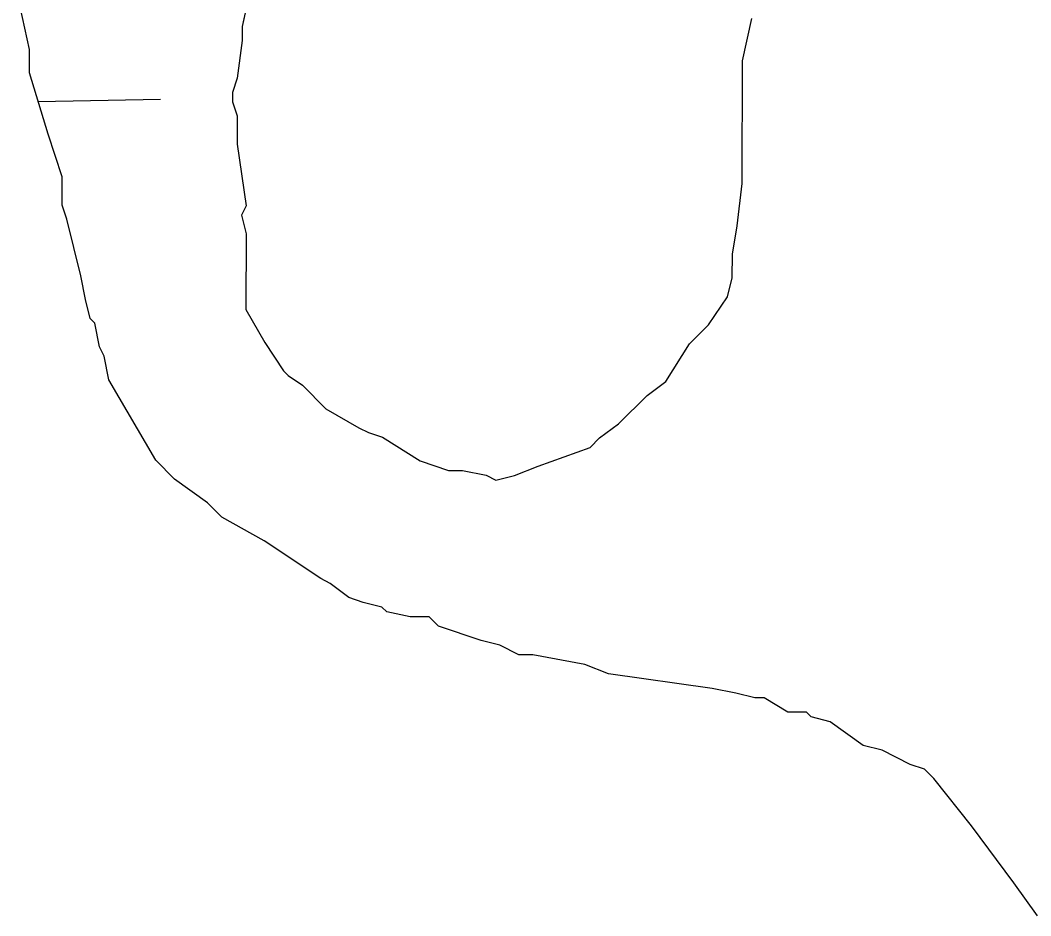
# Model space of a CAD drawing. Extents: x 3887375 to 3925618, y 296674 to 322633.
# Drawn here: x 3915828.6 to 3916018.8, y 312236.3 to 312405 of the extents above; entities that cross this region are included whole.
import ezdxf

# ---------------------------------------------------------------- set-up
doc = ezdxf.new("R2010")
doc.units = 0
doc.layers.add('V-TOPO-SHOR', color=7, linetype='Continuous')
doc.layers.add('V-WETL-SWMP', color=7, linetype='Continuous')

msp = doc.modelspace()

# ---------------------------------------------------------------- linework, layer by layer
at = {"layer": 'V-TOPO-SHOR'}
for p, q in [((3915872.11, 312411.81), (3915870.31, 312403.82)), ((3915830.31, 312399.49), (3915828.55, 312407.5)), ((3915964.49, 312397.33), (3915966.29, 312405.32)), ((3915870.31, 312403.82), (3915870.3, 312401.15)), ((3915830.29, 312395.05), (3915830.31, 312399.49)), ((3915870.3, 312401.15), (3915869.39, 312394.05)), ((3915964.42, 312374.22), (3915964.49, 312397.33)), ((3915833.81, 312383.49), (3915830.29, 312395.05)), ((3915869.39, 312394.05), (3915868.5, 312391.39)), ((3915868.5, 312391.39), (3915868.49, 312389.61)), ((3915868.49, 312389.61), (3915869.37, 312386.94)), ((3915869.37, 312386.94), (3915869.36, 312381.61)), ((3915836.46, 312375.48), (3915833.81, 312383.49)), ((3915869.36, 312381.61), (3915871.1, 312370.05)), ((3915836.44, 312370.15), (3915836.46, 312375.48)), ((3915963.51, 312366.23), (3915964.42, 312374.22)), ((3915837.32, 312367.48), (3915836.44, 312370.15)), ((3915871.1, 312370.05), (3915870.21, 312368.28)), ((3915839.96, 312356.81), (3915837.32, 312367.48)), ((3915870.21, 312368.28), (3915871.08, 312364.72)), ((3915962.6, 312360.9), (3915963.51, 312366.23)), ((3915871.08, 312364.72), (3915871.04, 312350.5)), ((3915962.59, 312356.45), (3915962.6, 312360.9)), ((3915840.83, 312352.37), (3915839.96, 312356.81)), ((3915961.69, 312352.9), (3915962.59, 312356.45)), ((3915841.71, 312348.81), (3915840.83, 312352.37)), ((3915958.12, 312347.58), (3915961.69, 312352.9)), ((3915871.04, 312350.5), (3915874.58, 312344.27)), ((3915842.6, 312347.92), (3915841.71, 312348.81)), ((3915843.47, 312343.47), (3915842.6, 312347.92)), ((3915954.56, 312344.04), (3915958.12, 312347.58)), ((3915844.36, 312341.69), (3915843.47, 312343.47)), ((3915874.58, 312344.27), (3915878.12, 312338.93)), ((3915950.09, 312336.94), (3915954.56, 312344.04)), ((3915845.23, 312337.25), (3915844.36, 312341.69)), ((3915878.12, 312338.93), (3915879, 312338.04)), ((3915854.08, 312322.11), (3915845.23, 312337.25)), ((3915879, 312338.04), (3915881.66, 312336.25)), ((3915946.53, 312334.29), (3915950.09, 312336.94)), ((3915881.66, 312336.25), (3915886.09, 312331.79)), ((3915941.18, 312328.97), (3915946.53, 312334.29)), ((3915886.09, 312331.79), (3915892.3, 312328.22)), ((3915892.3, 312328.22), (3915894.08, 312327.33)), ((3915894.08, 312327.33), (3915896.74, 312326.43)), ((3915937.62, 312326.31), (3915941.18, 312328.97)), ((3915896.74, 312326.43), (3915903.84, 312321.97)), ((3915935.84, 312324.54), (3915937.62, 312326.31)), ((3915926.05, 312321.02), (3915935.84, 312324.54)), ((3915857.62, 312318.55), (3915854.08, 312322.11)), ((3915903.84, 312321.97), (3915909.17, 312320.18)), ((3915909.17, 312320.18), (3915911.83, 312320.17)), ((3915911.83, 312320.17), (3915916.27, 312319.27)), ((3915921.6, 312319.25), (3915926.05, 312321.02)), ((3915863.83, 312314.09), (3915857.62, 312318.55)), ((3915916.27, 312319.27), (3915918.05, 312318.37)), ((3915918.05, 312318.37), (3915921.6, 312319.25)), ((3915866.48, 312311.41), (3915863.83, 312314.09)), ((3915874.47, 312306.95), (3915866.48, 312311.41)), ((3915885.11, 312299.81), (3915874.47, 312306.95)), ((3915886.89, 312298.91), (3915885.11, 312299.81)), ((3915890.43, 312296.24), (3915886.89, 312298.91)), ((3915893.1, 312295.34), (3915890.43, 312296.24)), ((3915896.65, 312294.44), (3915893.1, 312295.34)), ((3915897.54, 312293.55), (3915896.65, 312294.44)), ((3915901.98, 312292.65), (3915897.54, 312293.55)), ((3915905.53, 312292.64), (3915901.98, 312292.65)), ((3915907.3, 312290.86), (3915905.53, 312292.64)), ((3915915.29, 312288.17), (3915907.3, 312290.86)), ((3915918.84, 312287.27), (3915915.29, 312288.17)), ((3915922.39, 312285.48), (3915918.84, 312287.27)), ((3915925.06, 312285.47), (3915922.39, 312285.48)), ((3915934.83, 312283.67), (3915925.06, 312285.47)), ((3915939.27, 312281.88), (3915934.83, 312283.67)), ((3915958.81, 312279.15), (3915939.27, 312281.88)), ((3915963.25, 312278.25), (3915958.81, 312279.15)), ((3915966.8, 312277.35), (3915963.25, 312278.25)), ((3915968.58, 312277.35), (3915966.8, 312277.35)), ((3915973.02, 312274.67), (3915968.58, 312277.35)), ((3915976.57, 312274.66), (3915973.02, 312274.67)), ((3915977.46, 312273.77), (3915976.57, 312274.66)), ((3915981.01, 312272.87), (3915977.46, 312273.77)), ((3915987.21, 312268.41), (3915981.01, 312272.87)), ((3915990.77, 312267.51), (3915987.21, 312268.41)), ((3915996.09, 312264.83), (3915990.77, 312267.51)), ((3915998.75, 312263.93), (3915996.09, 312264.83)), ((3916000.53, 312262.15), (3915998.75, 312263.93)), ((3916007.61, 312253.24), (3916000.53, 312262.15)), ((3916015.58, 312242.55), (3916007.61, 312253.24)), ((3916020, 312236.32), (3916015.58, 312242.55))]:
    msp.add_line(p, q, dxfattribs=at)
at = {"layer": 'V-WETL-SWMP'}
msp.add_line((3915831.93, 312389.69), (3915854.95, 312390.09), dxfattribs=at)
for points in [[(3915872.11, 312411.81), (3915870.31, 312403.82), (3915870.3, 312401.15), (3915869.39, 312394.05), (3915868.5, 312391.39), (3915868.49, 312389.61), (3915869.37, 312386.94), (3915869.36, 312381.61), (3915871.1, 312370.05), (3915870.21, 312368.28), (3915871.08, 312364.72), (3915871.04, 312350.5), (3915874.58, 312344.27), (3915878.12, 312338.93), (3915879, 312338.04), (3915881.66, 312336.25), (3915886.09, 312331.79), (3915892.3, 312328.22), (3915894.08, 312327.33), (3915896.74, 312326.43), (3915903.84, 312321.97), (3915909.17, 312320.18), (3915911.83, 312320.17), (3915916.27, 312319.27), (3915918.05, 312318.37), (3915921.6, 312319.25), (3915926.05, 312321.02), (3915935.84, 312324.54), (3915937.62, 312326.31)], [(3916000.53, 312262.15), (3915998.75, 312263.93), (3915996.09, 312264.83), (3915990.77, 312267.51), (3915987.21, 312268.41), (3915981.01, 312272.87), (3915977.46, 312273.77), (3915976.57, 312274.66), (3915973.02, 312274.67), (3915968.58, 312277.35), (3915966.8, 312277.35), (3915963.25, 312278.25), (3915958.81, 312279.15), (3915939.27, 312281.88), (3915934.83, 312283.67), (3915925.06, 312285.47), (3915922.39, 312285.48), (3915918.84, 312287.27), (3915915.29, 312288.17), (3915907.3, 312290.86), (3915905.53, 312292.64), (3915901.98, 312292.65), (3915897.54, 312293.55), (3915896.65, 312294.44), (3915893.1, 312295.34), (3915890.43, 312296.24), (3915886.89, 312298.91), (3915885.11, 312299.81), (3915874.47, 312306.95), (3915866.48, 312311.41), (3915863.83, 312314.09), (3915857.62, 312318.55), (3915854.08, 312322.11), (3915845.23, 312337.25), (3915844.36, 312341.69), (3915843.47, 312343.47), (3915842.6, 312347.92), (3915841.71, 312348.81), (3915840.83, 312352.37), (3915839.96, 312356.81), (3915837.32, 312367.48), (3915836.44, 312370.15), (3915836.46, 312375.48), (3915833.81, 312383.49), (3915830.29, 312395.05), (3915830.31, 312399.49), (3915828.55, 312407.5)], [(3915937.62, 312326.31), (3915941.18, 312328.97), (3915946.53, 312334.29), (3915950.09, 312336.94), (3915954.56, 312344.04), (3915958.12, 312347.58), (3915961.69, 312352.9), (3915962.59, 312356.45), (3915962.6, 312360.9), (3915963.51, 312366.23), (3915964.42, 312374.22), (3915964.49, 312397.33), (3915966.29, 312405.32)], [(3916020, 312236.32), (3916015.58, 312242.55), (3916007.61, 312253.24), (3916000.53, 312262.15)]]:
    msp.add_lwpolyline(points, dxfattribs=at)

doc.saveas('drawing.dxf')
